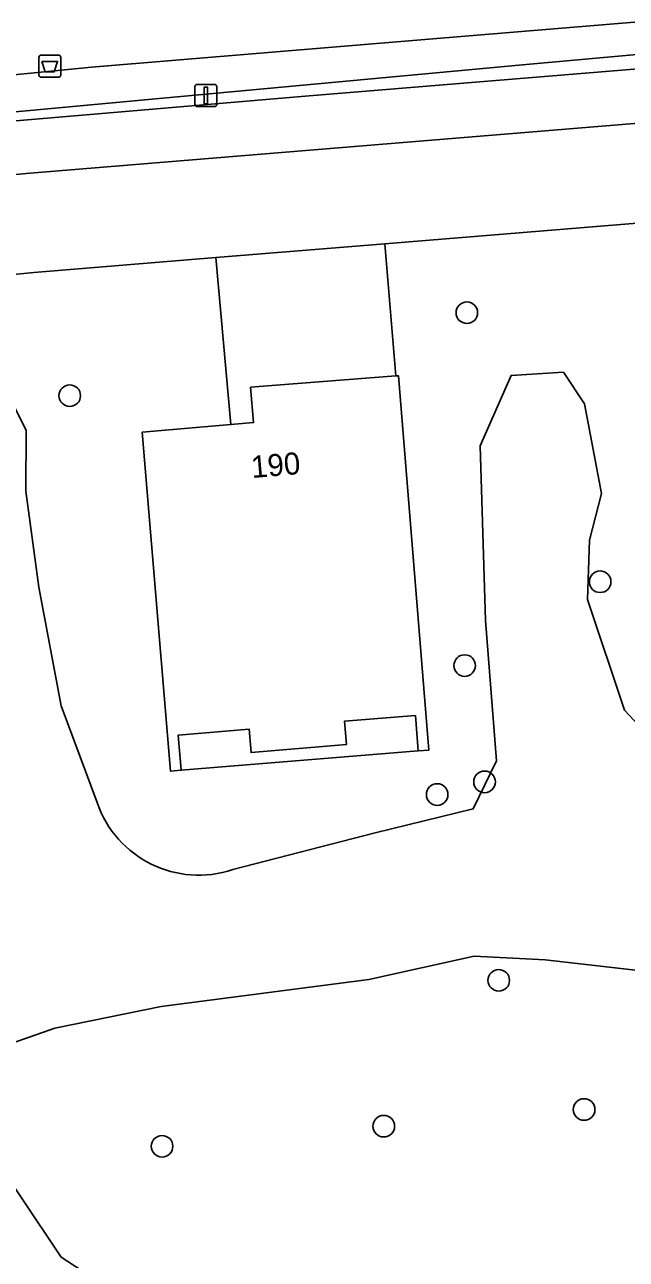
# Model space of a CAD drawing. Extents: x 156661 to 157576, y 383570 to 384425.
# Drawn here: x 157009.5 to 157036.8, y 383880.2 to 383936.2 of the extents above; entities that cross this region are included whole.
import ezdxf

# ---------------------------------------------------------------- set-up
doc = ezdxf.new("R2010")
doc.units = 0
for name, color, linetype in [('IMGEO_Afvalbak', 7, 'Continuous'), ('IMGEO_Berm_groen', 7, 'Continuous'), ('IMGEO_Boom', 7, 'Continuous'), ('IMGEO_Erf', 7, 'Continuous'), ('IMGEO_Groenvoorziening', 7, 'Continuous'), ('IMGEO_Lichtmast', 7, 'Continuous'), ('IMGEO_Meer_plas_ven_vijver', 7, 'Continuous'), ('IMGEO_Pand', 7, 'Continuous'), ('IMGEO_Pand_nummerreeks', 7, 'Continuous'), ('IMGEO_Parkeervlak_open', 7, 'Continuous'), ('IMGEO_Rijbaan_lokaal_open', 7, 'Continuous'), ('IMGEO_Voetpad_open', 7, 'Continuous')]:
    doc.layers.add(name, color=color, linetype=linetype)

msp = doc.modelspace()

# ---------------------------------------------------------------- linework, layer by layer
at = {"layer": 'IMGEO_Afvalbak'}
for p, q in [((157010.134, 383933.906), (157010.134, 383934.706)), ((157010.134, 383934.706), (157010.134, 383933.906)), ((157010.234, 383934.806), (157011.024, 383934.806)), ((157011.024, 383934.806), (157010.234, 383934.806)), ((157011.124, 383934.706), (157011.124, 383933.906)), ((157011.124, 383933.906), (157011.124, 383934.706)), ((157011.024, 383933.806), (157010.234, 383933.806)), ((157010.234, 383933.806), (157011.024, 383933.806))]:
    msp.add_line(p, q, dxfattribs=at)
msp.add_lwpolyline([(157010.277, 383934.52), (157010.981, 383934.52), (157010.832, 383934.05), (157010.426, 383934.05), (157010.277, 383934.52)], dxfattribs=at)
for centre, start, end in [((157010.234, 383934.706), 90, 180), ((157010.234, 383934.706), 90, 180), ((157011.024, 383934.706), 0, 90), ((157011.024, 383934.706), 360, 90), ((157010.234, 383933.906), 180, 270), ((157010.234, 383933.906), 180, 270), ((157011.024, 383933.906), 270, 0), ((157011.024, 383933.906), 270, 0)]:
    msp.add_arc(centre, 0.1, start, end, dxfattribs=at)
at = {"layer": 'IMGEO_Berm_groen'}
msp.add_lwpolyline([(157071.526, 383937.018), (157071.115, 383937.537), (157053.882, 383936.219), (157047.285, 383935.737), (157032.066, 383934.37), (156967.792, 383928.413), (156970.285, 383925.601), (156970.036, 383928.144), (156971.344, 383928.273), (156979.881, 383929.112), (156997.191, 383930.813), (157022.212, 383932.944), (157037.851, 383934.234), (157045.273, 383934.895), (157055.512, 383935.702), (157055.71, 383933.229), (157057.249, 383933.355), (157057.154, 383934.404), (157058.945, 383934.553), (157058.941, 383934.597), (157071.071, 383935.569)], dxfattribs=at)
at = {"layer": 'IMGEO_Boom'}
for centre in [(157029.543, 383923.133), (157011.535, 383919.373), (157035.586, 383910.941), (157029.442, 383907.14), (157030.345, 383901.869), (157028.197, 383901.295), (157030.988, 383892.875), (157034.859, 383887.021), (157025.775, 383886.265), (157015.723, 383885.355)]:
    msp.add_circle(centre, 0.489, dxfattribs=at)
at = {"layer": 'IMGEO_Erf'}
for points in [[(157025.823, 383926.256), (157018.161, 383925.629), (157018.847, 383918.064), (157019.869, 383918.152), (157019.739, 383919.755), (157026.326, 383920.269)], [(157019.672, 383904.254), (157016.457, 383903.989), (157016.59, 383902.394), (157027.338, 383903.273), (157027.207, 383904.876), (157023.992, 383904.616), (157024.081, 383903.562), (157019.761, 383903.197)]]:
    msp.add_lwpolyline(points, close=True, dxfattribs=at)
at = {"layer": 'IMGEO_Groenvoorziening'}
for points in [[(157002.87, 383940.558), (157004.772, 383936.263), (157008.609, 383936.644), (157008.658, 383936.146), (157008.707, 383935.648), (157008.85, 383933.899), (157012.523, 383934.255), (157027.632, 383935.51), (157049.754, 383937.359)], [(157051.661, 383928.368), (157025.823, 383926.256), (157026.326, 383920.269), (157026.442, 383920.278), (157027.817, 383903.313), (157027.338, 383903.273), (157016.59, 383902.394), (157016.108, 383902.355), (157014.824, 383917.716), (157018.847, 383918.064), (157018.161, 383925.629), (157009.913, 383924.955), (156996.578, 383923.647)], [(156991.704, 383897.533), (156995.46, 383896.76), (156999.448, 383896.532), (157002.147, 383897.105), (157005.086, 383898.333), (157007.547, 383900.528), (157007.587, 383901.882), (157006.883, 383905.138), (157005.579, 383910.832), (157004.482, 383916.564), (157004.469, 383919.634), (157006.599, 383920.898), (157008.421, 383920.042), (157009.558, 383917.804), (157009.548, 383915.038), (157010.137, 383910.688), (157011.147, 383905.321), (157012.775, 383900.932)], [(157018.935, 383897.895), (157025.386, 383899.558), (157029.834, 383900.645), (157030.882, 383902.825), (157030.381, 383909.178), (157030.153, 383917.093), (157031.544, 383920.294), (157033.92, 383920.439), (157034.883, 383918.999), (157035.651, 383914.934), (157035.099, 383912.828), (157035.009, 383910.135), (157036.688, 383905.124), (157038.179, 383903.527)], [(157016.422, 383876.906), (157011.144, 383880.337), (157005.669, 383888.491), (157002.231, 383886.636), (156999.755, 383888.928), (156999.413, 383889.244), (156998.463, 383889.523), (156994.479, 383890.731), (156988.991, 383893.36), (156986.656, 383893.993), (156983.208, 383893.538), (156975.842, 383894.559), (156965.319, 383894.998)]]:
    msp.add_lwpolyline(points, dxfattribs=at)
msp.add_lwpolyline([(157058.511, 383896.433), (157058.506, 383896.82), (157058.418, 383896.745), (157055.904, 383896.289), (157051.303, 383896.382), (157048.983, 383894.367), (157045.629, 383892.859), (157041.142, 383892.89), (157033.089, 383893.802), (157029.876, 383893.975), (157025.097, 383892.911), (157015.681, 383891.686), (157010.865, 383890.715), (157007.751, 383889.615), (157005.669, 383888.491), (157011.144, 383880.337), (157016.422, 383876.906), (157031.991, 383867.671), (157048.615, 383859.226), (157052.837, 383866.747), (157055.608, 383875.059), (157057.323, 383883.635)], close=True, dxfattribs=at)
msp.add_arc((157017.389, 383902.524), 4.881, 199.0416, 288.47, dxfattribs=at)
at = {"layer": 'IMGEO_Lichtmast'}
for p, q in [((157017.212, 383932.578), (157017.212, 383933.378)), ((157017.212, 383933.378), (157017.212, 383932.578)), ((157017.312, 383933.478), (157018.102, 383933.478)), ((157018.102, 383933.478), (157017.312, 383933.478)), ((157018.202, 383933.378), (157018.202, 383932.578)), ((157018.202, 383932.578), (157018.202, 383933.378)), ((157018.102, 383932.478), (157017.312, 383932.478)), ((157017.312, 383932.478), (157018.102, 383932.478))]:
    msp.add_line(p, q, dxfattribs=at)
msp.add_lwpolyline([(157017.632, 383933.353), (157017.782, 383933.353), (157017.782, 383932.603), (157017.632, 383932.603), (157017.632, 383933.353)], dxfattribs=at)
for centre, start, end in [((157017.312, 383933.378), 90, 180), ((157017.312, 383933.378), 90, 180), ((157018.102, 383933.378), 0, 90), ((157018.102, 383933.378), 360, 90), ((157017.312, 383932.578), 180, 270), ((157017.312, 383932.578), 180, 270), ((157018.102, 383932.578), 270, 0), ((157018.102, 383932.578), 270, 0)]:
    msp.add_arc(centre, 0.1, start, end, dxfattribs=at)
at = {"layer": 'IMGEO_Meer_plas_ven_vijver'}
for points in [[(157012.775, 383900.932), (157011.147, 383905.321), (157010.137, 383910.688), (157009.548, 383915.038), (157009.558, 383917.804), (157008.421, 383920.042), (157006.599, 383920.898), (157004.469, 383919.634), (157004.482, 383916.564), (157005.579, 383910.832), (157006.883, 383905.138), (157007.587, 383901.882), (157007.547, 383900.528), (157005.086, 383898.333), (157002.147, 383897.105), (156999.448, 383896.532), (156995.46, 383896.76), (156991.704, 383897.533)], [(157058.506, 383896.82), (157059.933, 383898.037), (157060.073, 383900.008), (157058.737, 383901.453), (157055.804, 383902.363), (157053.467, 383902.626), (157050.624, 383902.606), (157046.402, 383901.626), (157043.135, 383901.271), (157040.392, 383901.697), (157038.179, 383903.527), (157036.688, 383905.124), (157035.009, 383910.135), (157035.099, 383912.828), (157035.651, 383914.934), (157034.883, 383918.999), (157033.92, 383920.439), (157031.544, 383920.294), (157030.153, 383917.093), (157030.381, 383909.178), (157030.882, 383902.825), (157029.834, 383900.645), (157025.386, 383899.558), (157018.935, 383897.895)], [(156965.319, 383894.998), (156975.842, 383894.559), (156983.208, 383893.538), (156986.656, 383893.993), (156988.991, 383893.36), (156994.479, 383890.731), (156998.463, 383889.523), (156999.413, 383889.244), (156999.755, 383888.928), (157002.231, 383886.636), (157005.669, 383888.491), (157007.751, 383889.615), (157010.865, 383890.715), (157015.681, 383891.686), (157025.097, 383892.911), (157029.876, 383893.975), (157033.089, 383893.802), (157041.142, 383892.89), (157045.629, 383892.859), (157048.983, 383894.367), (157051.303, 383896.382), (157055.904, 383896.289), (157058.418, 383896.745), (157058.506, 383896.82)]]:
    msp.add_lwpolyline(points, dxfattribs=at)
msp.add_arc((157017.389, 383902.524), 4.881, 199.0416, 288.47, dxfattribs=at)
at = {"layer": 'IMGEO_Pand'}
msp.add_lwpolyline([(157026.442, 383920.278), (157026.326, 383920.269), (157019.739, 383919.755), (157019.869, 383918.152), (157018.847, 383918.064), (157014.824, 383917.716), (157016.108, 383902.355), (157016.59, 383902.394), (157016.457, 383903.989), (157019.672, 383904.254), (157019.761, 383903.197), (157024.081, 383903.562), (157023.992, 383904.616), (157027.207, 383904.876), (157027.338, 383903.273), (157027.817, 383903.313)], close=True, dxfattribs=at)
at = {"layer": 'IMGEO_Parkeervlak_open'}
msp.add_lwpolyline([(157055.71, 383933.229), (157055.512, 383935.702), (157045.273, 383934.895), (157037.851, 383934.234), (157022.212, 383932.944), (156997.191, 383930.813), (156979.881, 383929.112), (156971.344, 383928.273), (156970.036, 383928.144), (156970.285, 383925.601), (156970.506, 383925.623), (157009.562, 383929.446)], close=True, dxfattribs=at)
at = {"layer": 'IMGEO_Rijbaan_lokaal_open'}
for points in [[(157055.71, 383933.229), (157009.562, 383929.446), (156970.506, 383925.623), (156970.285, 383925.601), (156957.067, 383924.307)], [(156912.352, 383915.387), (156960.429, 383920.102), (156973.202, 383921.355), (156974.187, 383921.452), (156988.593, 383922.864), (156989.991, 383923.001), (156995.853, 383923.576), (156996.578, 383923.647), (157009.913, 383924.955), (157018.161, 383925.629), (157025.823, 383926.256), (157051.661, 383928.368)]]:
    msp.add_lwpolyline(points, dxfattribs=at)
at = {"layer": 'IMGEO_Voetpad_open'}
msp.add_lwpolyline([(157083.24, 383940.16), (157075.823, 383939.488), (157069.913, 383939.019), (157067.736, 383938.825), (157049.754, 383937.359), (157027.632, 383935.51), (157012.523, 383934.255), (157008.85, 383933.899), (156966.535, 383929.792), (156967.792, 383928.413), (157032.066, 383934.37), (157047.285, 383935.737)], dxfattribs=at)

# ---------------------------------------------------------------- texts
at = {"layer": 'IMGEO_Pand_nummerreeks'}
msp.add_text('190', height=1, rotation=4.9389, dxfattribs=at).set_placement((157019.803, 383915.637))

doc.saveas('drawing.dxf')
